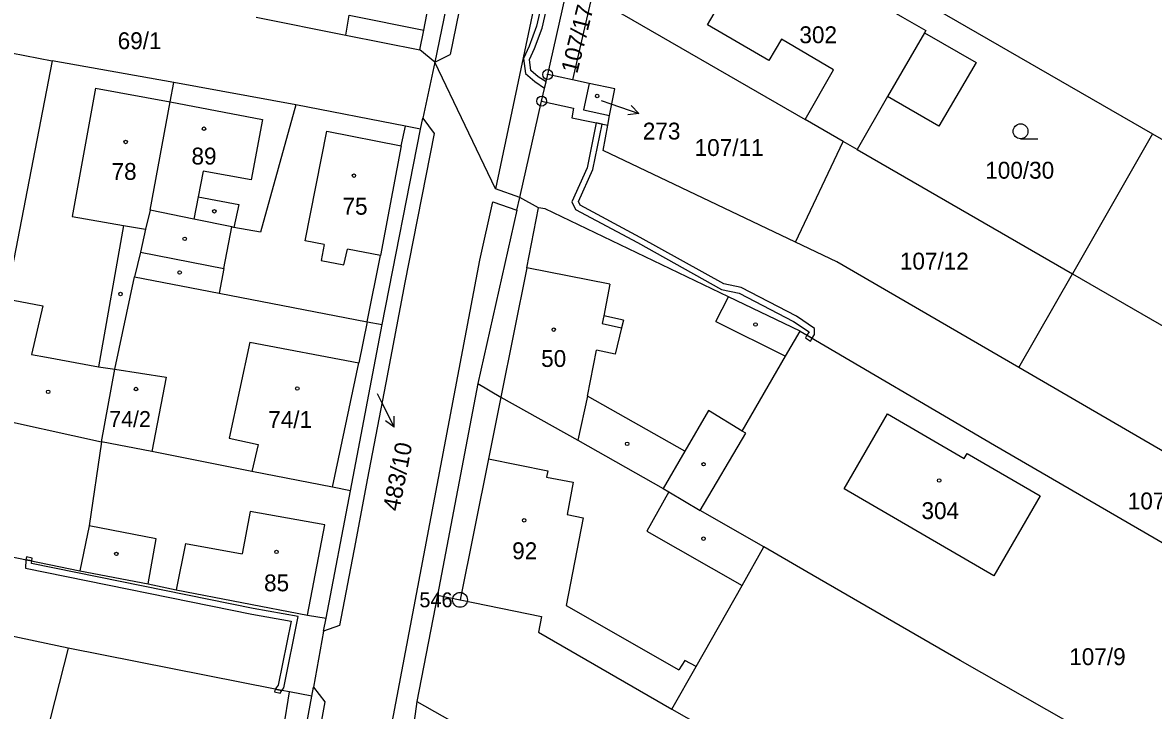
# Model space of a CAD drawing. Extents: x -758582 to -751794, y -998770 to -994350.
# Drawn here: x -756497.4 to -756383.4, y -996763.6 to -996694.2 of the extents above; entities that cross this region are included whole.
import ezdxf

# ---------------------------------------------------------------- set-up
doc = ezdxf.new("R2010")
doc.units = 0
for name, color, linetype in [('Hranice parcel', 7, 'Continuous'), ('Parcelní čísla', 7, 'Continuous'), ('Pop  PČ popisy', 7, 'Continuous'), ('Vnitřní kresba', 7, 'Continuous'), ('Věcná břemena k části', 7, 'Continuous'), ('Značky bodu BP', 7, 'Continuous'), ('Značky budov', 7, 'Continuous'), ('Značky kultur', 7, 'Continuous')]:
    doc.layers.add(name, color=color, linetype=linetype)

msp = doc.modelspace()

# ---------------------------------------------------------------- linework, layer by layer
at = {"layer": 'Hranice parcel'}
for p, q in [((-756453.14, -996685.02), (-756455.83, -996698.22)), ((-756444.45, -996699.47), (-756442.34, -996690.23)), ((-756440, -996691.58), (-756441.94, -996700.02)), ((-756440, -996691.58), (-756418.49, -996704)), ((-756407.63, -996691.51), (-756383.48, -996705.44)), ((-756505.62, -996695.91), (-756494.42, -996698.08)), ((-756455.83, -996698.22), (-756457.34, -996696.98)), ((-756482.14, -996700.26), (-756494.42, -996698.08)), ((-756455.83, -996698.22), (-756457.05, -996703.88)), ((-756445.06, -996702.15), (-756444.45, -996699.47)), ((-756441.94, -996700.02), (-756444.45, -996699.47)), ((-756469.85, -996702.51), (-756482.14, -996700.26)), ((-756447.27, -996711.87), (-756445.06, -996702.15)), ((-756457.29, -996704.97), (-756457.05, -996703.88)), ((-756414.64, -996706.22), (-756418.49, -996704)), ((-756461.14, -996724.68), (-756457.29, -996704.97)), ((-756383.48, -996705.44), (-756391.53, -996719.55)), ((-756419.47, -996716.36), (-756414.64, -996706.22)), ((-756413.25, -996707.02), (-756414.64, -996706.22)), ((-756413.25, -996707.02), (-756391.53, -996719.55)), ((-756447.56, -996713.14), (-756447.27, -996711.87)), ((-756447.56, -996713.14), (-756451.48, -996730.62)), ((-756488.08, -996729.16), (-756486.1, -996719.86)), ((-756396.93, -996729.01), (-756391.53, -996719.55)), ((-756464.34, -996741.43), (-756461.14, -996724.68)), ((-756489.44, -996736.5), (-756488.08, -996729.16)), ((-756364.74, -996747.71), (-756396.93, -996729.01)), ((-756451.48, -996730.62), (-756455.55, -996751.95)), ((-756484.38, -996737.46), (-756489.44, -996736.5)), ((-756466.8, -996754.29), (-756464.34, -996741.43)), ((-756422.65, -996747.1), (-756429.06, -996743.41)), ((-756511.47, -996745.39), (-756491.64, -996749.52)), ((-756455.55, -996751.95), (-756457.64, -996762.68)), ((-756492.81, -996757.29), (-756506.9, -996754.31)), ((-756467.04, -996755.6), (-756466.8, -996754.29)), ((-756467.04, -996755.6), (-756468.05, -996761.23)), ((-756492.81, -996757.29), (-756495.38, -996767.47)), ((-756468.22, -996762.15), (-756468.05, -996761.23)), ((-756472.18, -996783.07), (-756468.22, -996762.15)), ((-756457.64, -996762.68), (-756459.03, -996772.83)), ((-756457.64, -996762.68), (-756438.2, -996773.66))]:
    msp.add_line(p, q, dxfattribs=at)
for points in [[(-756457.34, -996696.98), (-756456.95, -996695), (-756454.96, -996684.65)], [(-756418.49, -996704), (-756415.62, -996699.01), (-756420.88, -996695.92), (-756422.14, -996698.06), (-756428.32, -996694.47), (-756423.03, -996685.4), (-756408.66, -996693.68)], [(-756473.84, -996693.67), (-756464.79, -996695.51), (-756457.34, -996696.98)], [(-756408.66, -996693.68), (-756406.32, -996695.03), (-756406.45, -996695.26), (-756401.25, -996698.26), (-756405, -996704.68), (-756410.17, -996701.69), (-756413.25, -996707.02)], [(-756494.42, -996698.08), (-756499.07, -996722.09), (-756499.71, -996725.9)], [(-756447.27, -996711.87), (-756449.71, -996710.99), (-756455.83, -996698.22)], [(-756438.39, -996704.58), (-756438.22, -996703.59), (-756437.67, -996700.92), (-756440.28, -996700.38), (-756441.94, -996700.02)], [(-756484.54, -996713.15), (-756482.52, -996702.23), (-756482.14, -996700.26)], [(-756445.06, -996702.15), (-756441.84, -996702.86), (-756442.03, -996703.82), (-756438.39, -996704.58)], [(-756469.85, -996702.51), (-756473.42, -996715.35), (-756476.09, -996714.88), (-756476.31, -996714.84), (-756480.12, -996714.05), (-756484.54, -996713.15)], [(-756457.29, -996704.97), (-756458.78, -996704.68), (-756469.85, -996702.51)], [(-756457.05, -996703.88), (-756455.88, -996705.42), (-756458.85, -996720.45), (-756460.77, -996730.55), (-756462.65, -996740.32), (-756463.84, -996746.63), (-756465.45, -996755.03), (-756467.04, -996755.6)], [(-756419.47, -996716.36), (-756438.87, -996707.12), (-756438.39, -996704.58)], [(-756383.48, -996705.44), (-756355.33, -996721.69), (-756351.24, -996724.05)], [(-756477.65, -996904.53), (-756479.17, -996902.85), (-756479.97, -996900.27), (-756474.62, -996863.19), (-756474.57, -996856.72), (-756468.52, -996813.08), (-756467.64, -996807.43), (-756464.67, -996788.74), (-756451.28, -996718.2), (-756449.98, -996712.29), (-756447.56, -996713.14)], [(-756419, -996725.34), (-756426.21, -996721.89), (-756444.71, -996713.02), (-756445.36, -996712.91), (-756447.27, -996711.87)], [(-756484.54, -996713.15), (-756484.99, -996715.07), (-756485.52, -996717.37), (-756486.1, -996719.86)], [(-756396.93, -996729.01), (-756415.28, -996718.35), (-756419.47, -996716.36)], [(-756486.1, -996719.86), (-756477.56, -996721.5), (-756462.65, -996724.39), (-756461.14, -996724.68)], [(-756391.53, -996719.55), (-756360.06, -996737.71), (-756359.29, -996738.16)], [(-756499.71, -996725.9), (-756501.33, -996733.87), (-756489.44, -996736.5)], [(-756429.06, -996743.41), (-756424.46, -996735.62), (-756424.85, -996735.41), (-756420.47, -996727.87), (-756419, -996725.34)], [(-756419, -996725.34), (-756399.38, -996736.84), (-756366.8, -996755.76)], [(-756488.08, -996729.16), (-756482.91, -996729.98), (-756484.38, -996737.46)], [(-756451.48, -996730.62), (-756449.18, -996731.99), (-756441.42, -996736.34), (-756432.82, -996741.21), (-756432.23, -996741.54), (-756429.06, -996743.41)], [(-756410.17, -996733.69), (-756402.44, -996738.17), (-756402.14, -996737.66), (-756394.79, -996741.96), (-756399.46, -996750.01), (-756414.56, -996741.25), (-756410.17, -996733.69)], [(-756489.44, -996736.5), (-756490.67, -996744.96), (-756491.64, -996749.52)], [(-756464.34, -996741.43), (-756466.16, -996741.07), (-756474.29, -996739.48), (-756484.38, -996737.46)], [(-756431.93, -996763.44), (-756429.49, -996759.14), (-756424.85, -996750.97), (-756422.65, -996747.1)], [(-756376.86, -996773.32), (-756402.86, -996758.53), (-756409.53, -996754.68), (-756418.31, -996749.62), (-756422.65, -996747.1)], [(-756491.64, -996749.52), (-756484.73, -996750.81), (-756481.9, -996751.42), (-756468.67, -996753.96), (-756466.8, -996754.29)], [(-756455.55, -996751.95), (-756453.29, -996752.43), (-756445.06, -996754.1), (-756445.39, -996755.7), (-756431.93, -996763.44)], [(-756468.22, -996762.15), (-756470.49, -996761.72), (-756471.27, -996761.57), (-756471.93, -996761.43), (-756492.81, -996757.29)], [(-756468.05, -996761.23), (-756466.92, -996762.72), (-756467.46, -996765.67), (-756468.28, -996769.89), (-756470.84, -996783.59), (-756472.09, -996790.71), (-756474.58, -996806.26), (-756476.48, -996819.57), (-756479.99, -996844.18), (-756483.57, -996869.84), (-756484.66, -996877.72), (-756485.39, -996882.93), (-756486.25, -996889.13), (-756487.64, -996899.34), (-756489.1, -996902.05), (-756491.38, -996904.69)], [(-756431.93, -996763.44), (-756395.49, -996784.15), (-756370.83, -996798.26)]]:
    msp.add_lwpolyline(points, dxfattribs=at)
at = {"layer": 'Pop  PČ popisy'}
for p, q in [((-756439.05, -996702.09), (-756438.09, -996702.42)), ((-756438.09, -996702.42), (-756435.25, -996703.4)), ((-756435.25, -996703.4), (-756436.36, -996703.54)), ((-756435.25, -996703.4), (-756436.04, -996702.6)), ((-756461.64, -996731.63), (-756461.28, -996732.36)), ((-756461.28, -996732.36), (-756459.92, -996735.03)), ((-756459.92, -996735.03), (-756459.93, -996733.91)), ((-756459.92, -996735.03), (-756460.82, -996734.37))]:
    msp.add_line(p, q, dxfattribs=at)
at = {"layer": 'Vnitřní kresba'}
for p, q in [((-756446.55, -996659.16), (-756454.27, -996697.45)), ((-756439.22, -996661.07), (-756449.71, -996710.99)), ((-756464.79, -996695.51), (-756464.46, -996693.5)), ((-756464.46, -996693.5), (-756456.95, -996695)), ((-756406.45, -996695.26), (-756410.17, -996701.69)), ((-756455.83, -996698.22), (-756454.27, -996697.45)), ((-756490.06, -996700.83), (-756492.4, -996713.78)), ((-756490.06, -996700.83), (-756482.52, -996702.23)), ((-756440.28, -996700.38), (-756440.83, -996703.03)), ((-756482.52, -996702.23), (-756473.21, -996703.99)), ((-756440.83, -996703.03), (-756438.22, -996703.59)), ((-756473.21, -996703.99), (-756474.36, -996710.08)), ((-756459.22, -996706.65), (-756458.78, -996704.68)), ((-756468.92, -996716.23), (-756466.72, -996705.17)), ((-756466.72, -996705.17), (-756459.22, -996706.65)), ((-756459.22, -996706.65), (-756461.3, -996717.72)), ((-756479.2, -996709.21), (-756479.69, -996711.79)), ((-756474.36, -996710.08), (-756479.2, -996709.21)), ((-756479.69, -996711.79), (-756480.12, -996714.05)), ((-756479.69, -996711.79), (-756475.6, -996712.56)), ((-756475.6, -996712.56), (-756476.09, -996714.88)), ((-756492.4, -996713.78), (-756487.21, -996714.68)), ((-756446.55, -996718.96), (-756445.36, -996712.91)), ((-756487.21, -996714.68), (-756489.75, -996728.93)), ((-756487.21, -996714.68), (-756484.99, -996715.07)), ((-756477.09, -996719.02), (-756476.31, -996714.84)), ((-756466.99, -996716.61), (-756468.92, -996716.23)), ((-756466.99, -996716.61), (-756467.29, -996718.22)), ((-756465, -996718.66), (-756464.63, -996717.09)), ((-756461.3, -996717.72), (-756464.63, -996717.09)), ((-756485.52, -996717.37), (-756477.09, -996719.02)), ((-756467.29, -996718.22), (-756465, -996718.66)), ((-756462.65, -996724.39), (-756461.3, -996717.72)), ((-756477.09, -996719.02), (-756477.56, -996721.5)), ((-756446.55, -996718.96), (-756449.18, -996731.99)), ((-756438.2, -996720.6), (-756446.55, -996718.96)), ((-756438.2, -996720.6), (-756438.79, -996723.8)), ((-756499.07, -996722.09), (-756495.37, -996722.8)), ((-756495.37, -996722.8), (-756496.49, -996727.68)), ((-756427.5, -996724.38), (-756426.21, -996721.89)), ((-756438.79, -996723.8), (-756438.94, -996724.57)), ((-756436.82, -996724.23), (-756438.79, -996723.8)), ((-756462.65, -996724.39), (-756463.5, -996728.55)), ((-756438.94, -996724.57), (-756437.02, -996725.01)), ((-756437.02, -996725.01), (-756437.65, -996727.67)), ((-756436.82, -996724.23), (-756437.02, -996725.01)), ((-756427.5, -996724.38), (-756420.47, -996727.87)), ((-756474.47, -996726.46), (-756476.58, -996736.13)), ((-756474.47, -996726.46), (-756463.5, -996728.55)), ((-756440.44, -996731.88), (-756439.52, -996727.25)), ((-756437.65, -996727.67), (-756439.52, -996727.25)), ((-756496.49, -996727.68), (-756494.98, -996727.96)), ((-756494.98, -996727.96), (-756489.75, -996728.93)), ((-756466.16, -996741.07), (-756463.5, -996728.55)), ((-756489.75, -996728.93), (-756488.08, -996729.16)), ((-756449.18, -996731.99), (-756450.43, -996738.22)), ((-756440.44, -996731.88), (-756441.42, -996736.34)), ((-756430.63, -996737.44), (-756440.44, -996731.88)), ((-756428.25, -996733.34), (-756430.63, -996737.44)), ((-756424.85, -996735.41), (-756428.25, -996733.34)), ((-756476.58, -996736.13), (-756473.64, -996736.78)), ((-756473.64, -996736.78), (-756474.29, -996739.48)), ((-756430.63, -996737.44), (-756432.82, -996741.21)), ((-756450.43, -996738.22), (-756453.29, -996752.43)), ((-756450.43, -996738.22), (-756444.44, -996739.44)), ((-756444.44, -996739.44), (-756444.56, -996740.05)), ((-756444.56, -996740.05), (-756441.88, -996740.58)), ((-756441.88, -996740.58), (-756442.48, -996743.81)), ((-756474.44, -996743.54), (-756475.26, -996747.78)), ((-756466.91, -996744.87), (-756474.44, -996743.54)), ((-756440.87, -996744.16), (-756442.6, -996753)), ((-756442.48, -996743.81), (-756440.87, -996744.16)), ((-756483.94, -996746.27), (-756490.67, -996744.96)), ((-756468.67, -996753.96), (-756466.91, -996744.87)), ((-756484.73, -996750.81), (-756483.94, -996746.27)), ((-756480.98, -996746.75), (-756481.9, -996751.42)), ((-756480.98, -996746.75), (-756475.26, -996747.78)), ((-756442.6, -996753), (-756431.24, -996759.48)), ((-756430.61, -996758.55), (-756431.24, -996759.48)), ((-756429.49, -996759.14), (-756430.61, -996758.55)), ((-756471.05, -996765.27), (-756470.49, -996761.72))]:
    msp.add_line(p, q, dxfattribs=at)
msp.add_lwpolyline([(-756432.23, -996741.54), (-756434.45, -996745.52), (-756424.85, -996750.97)], dxfattribs=at)
at = {"layer": 'Věcná břemena k části'}
for points in [[(-756444.78, -996658.13), (-756437.93, -996659.88), (-756437.92, -996660.31), (-756441.45, -996676.56), (-756445.57, -996694.6), (-756446.33, -996696.6), (-756446.9, -996697.86), (-756446.7, -996699.37), (-756445.76, -996700.18), (-756444.76, -996700.83), (-756444.62, -996700.21), (-756445.4, -996699.7), (-756446.14, -996699.07), (-756446.28, -996697.96), (-756445.77, -996696.84), (-756444.99, -996694.78), (-756440.87, -996676.7), (-756437.32, -996660.37), (-756437.35, -996659.42), (-756444.66, -996657.55), (-756446.18, -996657.33), (-756446.3, -996657.92)], [(-756417.56, -996725.67), (-756417.53, -996725.06), (-756419.37, -996723.84), (-756424.94, -996720.95), (-756426.7, -996720.58), (-756435.11, -996715.89), (-756441.19, -996712.63), (-756441.35, -996712.28), (-756439.89, -996709.04), (-756438.97, -996704.46), (-756439.56, -996704.34), (-756440.47, -996708.86), (-756442.01, -996712.29), (-756441.65, -996713.07), (-756435.4, -996716.42), (-756426.91, -996721.15), (-756425.15, -996721.52), (-756419.67, -996724.36), (-756418.1, -996725.4), (-756418.31, -996725.75), (-756417.79, -996726.05)], [(-756417.79, -996726.05), (-756418.31, -996725.75), (-756418.47, -996726.02), (-756417.96, -996726.34)], [(-756469.62, -996754.11), (-756474.16, -996753.31), (-756496.49, -996748.75), (-756496.48, -996748.51), (-756497.07, -996748.39), (-756497.11, -996749.23), (-756474.28, -996753.89), (-756470.32, -996754.59), (-756471.62, -996761.04), (-756471.93, -996761.43), (-756471.27, -996761.57), (-756471.06, -996761.3)], [(-756496.42, -996748.22), (-756497.01, -996748.1), (-756497.07, -996748.39), (-756496.48, -996748.51)], [(-756471.27, -996761.57), (-756471.93, -996761.43), (-756471.99, -996761.72), (-756471.41, -996761.85)]]:
    msp.add_lwpolyline(points, close=True, dxfattribs=at)
at = {"layer": 'Značky bodu BP'}
for centre, radius in [((-756444.45, -996699.47), 0.5), ((-756444.45, -996699.47), 0.0303), ((-756445.06, -996702.15), 0.5), ((-756445.06, -996702.15), 0.0303), ((-756453.29, -996752.43), 0.75), ((-756453.29, -996752.43), 0.03)]:
    msp.add_circle(centre, radius, dxfattribs=at)
at = {"layer": 'Značky budov'}
for centre in [(-756439.46, -996701.64), (-756479.1, -996704.93), (-756487.01, -996706.27), (-756463.99, -996709.66), (-756478.06, -996713.26), (-756481.05, -996716.03), (-756481.56, -996719.43), (-756487.52, -996721.59), (-756443.84, -996725.19), (-756423.49, -996724.67), (-756494.82, -996731.46), (-756485.96, -996731.18), (-756469.7, -996731.12), (-756436.44, -996736.7), (-756428.73, -996738.76), (-756404.98, -996740.4), (-756446.82, -996744.41), (-756428.74, -996746.26), (-756487.94, -996747.8), (-756471.8, -996747.6)]:
    msp.add_circle(centre, 0.175, dxfattribs=at)
at = {"layer": 'Značky kultur'}
msp.add_line((-756396.77, -996705.94), (-756395.02, -996705.94), dxfattribs=at)
msp.add_circle((-756396.77, -996705.19), 0.75, dxfattribs=at)

# ---------------------------------------------------------------- texts
at = {"layer": 'Parcelní čísla'}
for s, rotation, p in [('107/17', 76, (-756441.48, -996699.45)), ('483/10', 79, (-756459.42, -996743.57))]:
    msp.add_text(s, height=1.7, rotation=rotation, dxfattribs=at).set_placement(p)
for s, height, p in [('69/1', 1.7, (-756487.81, -996696.91)), ('302', 1.7, (-756419.07, -996696.31)), ('273', 1.7, (-756434.86, -996706.02)), ('89', 1.7, (-756480.37, -996708.54)), ('107/11', 1.7, (-756429.63, -996707.68)), ('78', 1.7, (-756488.43, -996710.09)), ('100/30', 1.7, (-756400.33, -996709.97)), ('75', 1.7, (-756465.14, -996713.6)), ('107/12', 1.7, (-756408.94, -996719.13)), ('50', 1.7, (-756445.11, -996728.95)), ('74/2', 1.613, (-756488.66, -996735.01)), ('74/1', 1.7, (-756472.63, -996735.1)), ('107/4', 1.7, (-756385.96, -996743.31)), ('304', 1.7, (-756406.76, -996744.29)), ('92', 1.7, (-756448.03, -996748.33)), ('85', 1.7, (-756473.05, -996751.57)), ('107/9', 1.7, (-756391.86, -996759.01))]:
    msp.add_text(s, height=height, dxfattribs=at).set_placement(p)
at = {"layer": 'Značky bodu BP'}
msp.add_text('546', height=1.5, dxfattribs=at).set_placement((-756457.39, -996753.18))

doc.saveas('drawing.dxf')
